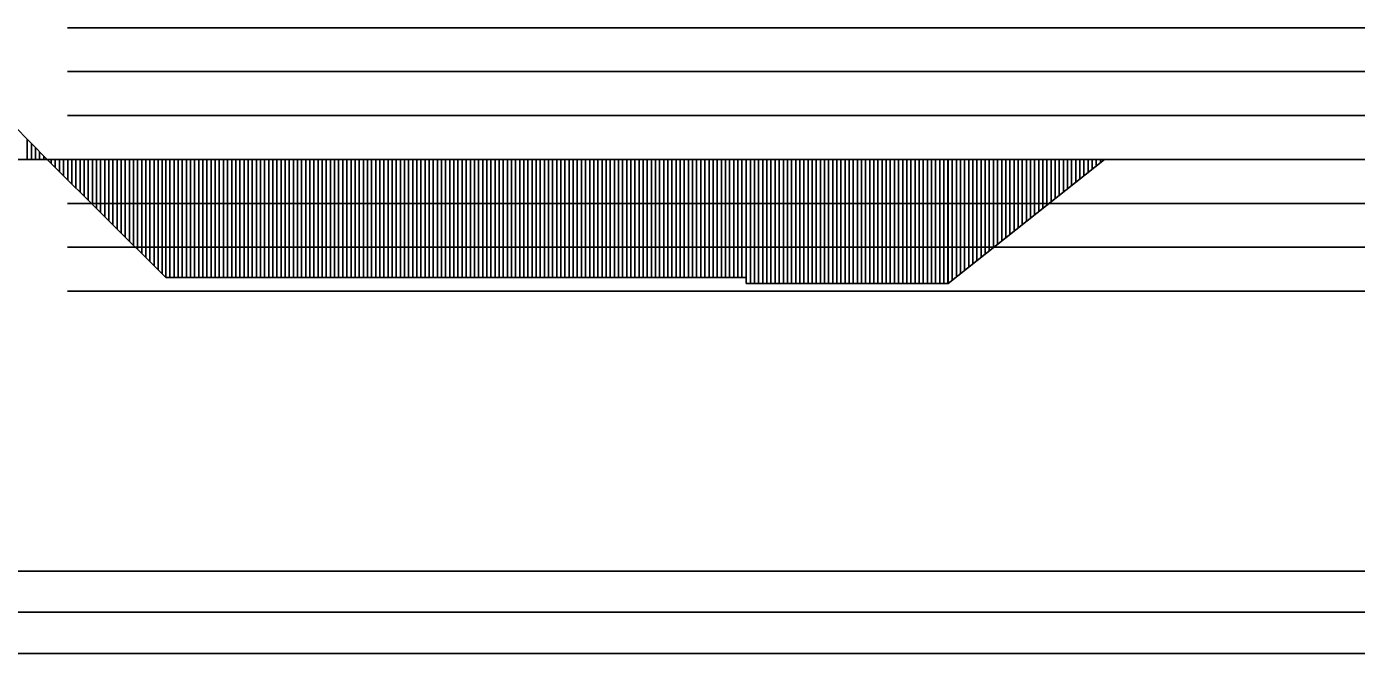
# Model space of a CAD drawing. Extents: x 2 to 10148, y 0 to 380.
# Drawn here: x 1999.5 to 2080.3, y 247 to 285.1 of the extents above; entities that cross this region are included whole.
import ezdxf

# ---------------------------------------------------------------- set-up
doc = ezdxf.new("R2010")
doc.units = 0
for name, color, linetype in [('POSUN_RASTR', 7, 'Continuous'), ('ZRYCHL_CARA', 7, 'Continuous'), ('ZRYCHL_RASTR', 7, 'Continuous')]:
    doc.layers.add(name, color=color, linetype=linetype)

msp = doc.modelspace()

# ---------------------------------------------------------------- linework, layer by layer
at = {"layer": 'POSUN_RASTR'}
for p, q in [((1996.498, 252), (2200.778, 252)), ((1996.523, 249.5), (2200.822, 249.5)), ((1996.574, 247), (2200.866, 247))]:
    msp.add_line(p, q, dxfattribs=at)
at = {"layer": 'ZRYCHL_CARA'}
for p, q in [((1992.809, 285.068), (2000.759, 277)), ((1999.556, 277), (1999.557, 278.219)), ((1999.806, 277), (1999.806, 277.967)), ((2000.056, 277), (2000.056, 277.714)), ((2000.306, 277), (2000.306, 277.459)), ((2000.556, 277), (2000.556, 277.204)), ((1850.83, 277), (2170.827, 277)), ((2000.759, 277), (2007.973, 269.839)), ((2001.009, 277), (2001.009, 276.752)), ((2001.259, 277), (2001.259, 276.504)), ((2001.509, 277), (2001.509, 276.256)), ((2001.759, 277), (2001.759, 276.007)), ((2002.009, 277), (2002.009, 275.759)), ((2002.259, 277), (2002.259, 275.511)), ((2002.509, 277), (2002.509, 275.263)), ((2002.759, 277), (2002.759, 275.015)), ((2003.009, 277), (2003.009, 274.767)), ((2003.259, 277), (2003.259, 274.519)), ((2003.509, 277), (2003.509, 274.27)), ((2003.759, 277), (2003.759, 274.022)), ((2004.009, 277), (2004.009, 273.774)), ((2004.259, 277), (2004.259, 273.526)), ((2004.509, 277), (2004.509, 273.278)), ((2004.759, 277), (2004.759, 273.03)), ((2005.009, 277), (2005.009, 272.782)), ((2005.259, 277), (2005.259, 272.533)), ((2005.509, 277), (2005.509, 272.285)), ((2005.759, 277), (2005.759, 272.037)), ((2006.009, 277), (2006.009, 271.789)), ((2006.259, 277), (2006.259, 271.541)), ((2006.509, 277), (2006.509, 271.293)), ((2006.759, 277), (2006.759, 271.045)), ((2007.009, 277), (2007.009, 270.796)), ((2007.259, 277), (2007.259, 270.548)), ((2007.509, 277), (2007.509, 270.3)), ((2007.759, 277), (2007.759, 270.052)), ((2007.973, 277), (2007.973, 269.839)), ((2008.223, 277), (2008.223, 269.839)), ((2008.473, 277), (2008.473, 269.839)), ((2008.723, 277), (2008.723, 269.839)), ((2008.973, 277), (2008.973, 269.839)), ((2009.223, 277), (2009.223, 269.839)), ((2009.473, 277), (2009.473, 269.839)), ((2009.723, 277), (2009.723, 269.839)), ((2009.973, 277), (2009.973, 269.839)), ((2010.223, 277), (2010.223, 269.839)), ((2010.473, 277), (2010.473, 269.839)), ((2010.723, 277), (2010.723, 269.839)), ((2010.973, 277), (2010.973, 269.839)), ((2011.223, 277), (2011.223, 269.839)), ((2011.473, 277), (2011.473, 269.839)), ((2011.723, 277), (2011.723, 269.839)), ((2011.973, 277), (2011.973, 269.839)), ((2012.223, 277), (2012.223, 269.839)), ((2012.473, 277), (2012.473, 269.839)), ((2012.723, 277), (2012.723, 269.839)), ((2012.973, 277), (2012.973, 269.839)), ((2013.223, 277), (2013.223, 269.839)), ((2013.473, 277), (2013.473, 269.839)), ((2013.723, 277), (2013.723, 269.839)), ((2013.973, 277), (2013.973, 269.839)), ((2014.223, 277), (2014.223, 269.839)), ((2014.473, 277), (2014.473, 269.839)), ((2014.723, 277), (2014.723, 269.839)), ((2014.973, 277), (2014.973, 269.839)), ((2015.223, 277), (2015.223, 269.839)), ((2015.473, 277), (2015.473, 269.839)), ((2015.723, 277), (2015.723, 269.839)), ((2015.973, 277), (2015.973, 269.839)), ((2016.223, 277), (2016.223, 269.839)), ((2016.473, 277), (2016.473, 269.839)), ((2016.723, 277), (2016.723, 269.839)), ((2016.973, 277), (2016.973, 269.839)), ((2017.223, 277), (2017.223, 269.839)), ((2017.473, 277), (2017.473, 269.839)), ((2017.723, 277), (2017.723, 269.839)), ((2017.973, 277), (2017.973, 269.839)), ((2018.223, 277), (2018.223, 269.839)), ((2018.473, 277), (2018.473, 269.839)), ((2018.723, 277), (2018.723, 269.839)), ((2018.973, 277), (2018.973, 269.839)), ((2019.223, 277), (2019.223, 269.839)), ((2019.473, 277), (2019.473, 269.839)), ((2019.723, 277), (2019.723, 269.839)), ((2019.973, 277), (2019.973, 269.839)), ((2020.223, 277), (2020.223, 269.839)), ((2020.473, 277), (2020.473, 269.839)), ((2020.723, 277), (2020.723, 269.839)), ((2020.973, 277), (2020.973, 269.839)), ((2021.223, 277), (2021.223, 269.839)), ((2021.473, 277), (2021.473, 269.839)), ((2021.723, 277), (2021.723, 269.839)), ((2021.973, 277), (2021.973, 269.839)), ((2022.223, 277), (2022.223, 269.839)), ((2022.473, 277), (2022.473, 269.839)), ((2022.723, 277), (2022.723, 269.839)), ((2022.973, 277), (2022.973, 269.839)), ((2023.223, 277), (2023.223, 269.839)), ((2023.473, 277), (2023.473, 269.839)), ((2023.723, 277), (2023.723, 269.839)), ((2023.973, 277), (2023.973, 269.839)), ((2024.223, 277), (2024.223, 269.839)), ((2024.473, 277), (2024.473, 269.839)), ((2024.723, 277), (2024.723, 269.839)), ((2024.973, 277), (2024.973, 269.839)), ((2025.223, 277), (2025.223, 269.839)), ((2025.473, 277), (2025.473, 269.839)), ((2025.723, 277), (2025.723, 269.839)), ((2025.973, 277), (2025.973, 269.839)), ((2026.223, 277), (2026.223, 269.839)), ((2026.473, 277), (2026.473, 269.839)), ((2026.723, 277), (2026.723, 269.839)), ((2026.973, 277), (2026.973, 269.839)), ((2027.223, 277), (2027.223, 269.839)), ((2027.473, 277), (2027.473, 269.839)), ((2027.723, 277), (2027.723, 269.839)), ((2027.973, 277), (2027.973, 269.839)), ((2028.223, 277), (2028.223, 269.839)), ((2028.473, 277), (2028.473, 269.839)), ((2028.723, 277), (2028.723, 269.839)), ((2028.973, 277), (2028.973, 269.839)), ((2029.223, 277), (2029.223, 269.839)), ((2029.473, 277), (2029.473, 269.839)), ((2029.723, 277), (2029.723, 269.839)), ((2029.973, 277), (2029.973, 269.839)), ((2030.223, 277), (2030.223, 269.839)), ((2030.473, 277), (2030.473, 269.839)), ((2030.723, 277), (2030.723, 269.839)), ((2030.973, 277), (2030.973, 269.839)), ((2031.223, 277), (2031.223, 269.839)), ((2031.473, 277), (2031.473, 269.839)), ((2031.723, 277), (2031.723, 269.839)), ((2031.973, 277), (2031.973, 269.839)), ((2032.223, 277), (2032.223, 269.839)), ((2032.473, 277), (2032.473, 269.839)), ((2032.723, 277), (2032.723, 269.839)), ((2032.973, 277), (2032.973, 269.839)), ((2033.223, 277), (2033.223, 269.839)), ((2033.473, 277), (2033.473, 269.839)), ((2033.723, 277), (2033.723, 269.839)), ((2033.973, 277), (2033.973, 269.839)), ((2034.223, 277), (2034.223, 269.839)), ((2034.473, 277), (2034.473, 269.839)), ((2034.723, 277), (2034.723, 269.839)), ((2034.973, 277), (2034.973, 269.839)), ((2035.223, 277), (2035.223, 269.839)), ((2035.473, 277), (2035.473, 269.839)), ((2035.723, 277), (2035.723, 269.839)), ((2035.973, 277), (2035.973, 269.839)), ((2036.223, 277), (2036.223, 269.839)), ((2036.473, 277), (2036.473, 269.839)), ((2036.723, 277), (2036.723, 269.839)), ((2036.973, 277), (2036.973, 269.839)), ((2037.223, 277), (2037.223, 269.839)), ((2037.473, 277), (2037.473, 269.839)), ((2037.723, 277), (2037.723, 269.839)), ((2037.973, 277), (2037.973, 269.839)), ((2038.223, 277), (2038.223, 269.839)), ((2038.473, 277), (2038.473, 269.839)), ((2038.723, 277), (2038.723, 269.839)), ((2038.973, 277), (2038.973, 269.839)), ((2039.223, 277), (2039.223, 269.839)), ((2039.473, 277), (2039.473, 269.839)), ((2039.723, 277), (2039.723, 269.839)), ((2039.973, 277), (2039.973, 269.839)), ((2040.223, 277), (2040.223, 269.839)), ((2040.473, 277), (2040.473, 269.839)), ((2040.723, 277), (2040.723, 269.839)), ((2040.973, 277), (2040.973, 269.839)), ((2041.223, 277), (2041.223, 269.839)), ((2041.473, 277), (2041.473, 269.839)), ((2041.723, 277), (2041.723, 269.839)), ((2041.973, 277), (2041.973, 269.839)), ((2042.223, 277), (2042.223, 269.839)), ((2042.473, 277), (2042.473, 269.839)), ((2042.723, 277), (2042.723, 269.839)), ((2042.973, 277), (2042.973, 269.839)), ((2043.223, 277), (2043.223, 269.839)), ((2043.239, 277), (2043.239, 269.457)), ((2043.489, 277), (2043.489, 269.457)), ((2043.739, 277), (2043.739, 269.457)), ((2043.989, 277), (2043.989, 269.457)), ((2044.239, 277), (2044.239, 269.457)), ((2044.489, 277), (2044.489, 269.457)), ((2044.739, 277), (2044.739, 269.457)), ((2044.989, 277), (2044.989, 269.457)), ((2045.239, 277), (2045.239, 269.457)), ((2045.489, 277), (2045.489, 269.457)), ((2045.739, 277), (2045.739, 269.457)), ((2045.989, 277), (2045.989, 269.457)), ((2046.239, 277), (2046.239, 269.457)), ((2046.489, 277), (2046.489, 269.457)), ((2046.739, 277), (2046.739, 269.457)), ((2046.989, 277), (2046.989, 269.457)), ((2047.239, 277), (2047.239, 269.457)), ((2047.489, 277), (2047.489, 269.457)), ((2047.739, 277), (2047.739, 269.457)), ((2047.989, 277), (2047.989, 269.457)), ((2048.239, 277), (2048.239, 269.457)), ((2048.489, 277), (2048.489, 269.457)), ((2048.739, 277), (2048.739, 269.457)), ((2048.989, 277), (2048.989, 269.457)), ((2049.239, 277), (2049.239, 269.457)), ((2049.489, 277), (2049.489, 269.457)), ((2049.739, 277), (2049.739, 269.457)), ((2049.989, 277), (2049.989, 269.457)), ((2050.239, 277), (2050.239, 269.457)), ((2050.489, 277), (2050.489, 269.457)), ((2050.739, 277), (2050.739, 269.457)), ((2050.989, 277), (2050.989, 269.457)), ((2051.239, 277), (2051.239, 269.457)), ((2051.489, 277), (2051.489, 269.457)), ((2051.739, 277), (2051.739, 269.457)), ((2051.989, 277), (2051.989, 269.457)), ((2052.239, 277), (2052.239, 269.457)), ((2052.489, 277), (2052.489, 269.457)), ((2052.739, 277), (2052.739, 269.457)), ((2052.989, 277), (2052.989, 269.457)), ((2053.239, 277), (2053.239, 269.457)), ((2053.489, 277), (2053.489, 269.457)), ((2053.739, 277), (2053.739, 269.457)), ((2053.989, 277), (2053.989, 269.457)), ((2054.239, 277), (2054.239, 269.457)), ((2054.489, 277), (2054.489, 269.457)), ((2054.739, 277), (2054.739, 269.457)), ((2054.989, 277), (2054.989, 269.457)), ((2055.239, 277), (2055.239, 269.457)), ((2055.489, 277), (2055.489, 269.457)), ((2055.504, 277), (2055.504, 269.457)), ((2055.504, 269.457), (2065.004, 277)), ((2055.754, 277), (2055.754, 269.656)), ((2056.004, 277), (2056.004, 269.854)), ((2056.254, 277), (2056.254, 270.053)), ((2056.504, 277), (2056.504, 270.251)), ((2056.754, 277), (2056.754, 270.45)), ((2057.004, 277), (2057.004, 270.648)), ((2057.254, 277), (2057.254, 270.847)), ((2057.504, 277), (2057.504, 271.045)), ((2057.754, 277), (2057.754, 271.244)), ((2058.004, 277), (2058.004, 271.442)), ((2058.254, 277), (2058.254, 271.641)), ((2058.504, 277), (2058.504, 271.839)), ((2058.754, 277), (2058.754, 272.038)), ((2059.004, 277), (2059.004, 272.236)), ((2059.254, 277), (2059.254, 272.435)), ((2059.504, 277), (2059.504, 272.633)), ((2059.754, 277), (2059.754, 272.832)), ((2060.004, 277), (2060.004, 273.03)), ((2060.254, 277), (2060.254, 273.229)), ((2060.504, 277), (2060.504, 273.427)), ((2060.754, 277), (2060.754, 273.626)), ((2061.004, 277), (2061.004, 273.824)), ((2061.254, 277), (2061.254, 274.023)), ((2061.504, 277), (2061.504, 274.221)), ((2061.754, 277), (2061.754, 274.42)), ((2062.004, 277), (2062.004, 274.618)), ((2062.254, 277), (2062.254, 274.817)), ((2062.504, 277), (2062.504, 275.015)), ((2062.754, 277), (2062.754, 275.214)), ((2063.004, 277), (2063.004, 275.412)), ((2063.254, 277), (2063.254, 275.611)), ((2063.504, 277), (2063.504, 275.809)), ((2063.754, 277), (2063.754, 276.008)), ((2064.004, 277), (2064.004, 276.206)), ((2064.254, 277), (2064.254, 276.405)), ((2064.504, 277), (2064.504, 276.603)), ((2064.754, 277), (2064.754, 276.802)), ((2007.973, 269.839), (2043.239, 269.839)), ((2043.239, 269.839), (2043.239, 269.457)), ((2043.239, 269.457), (2055.504, 269.457))]:
    msp.add_line(p, q, dxfattribs=at)
at = {"layer": 'ZRYCHL_RASTR'}
for p, q in [((2002, 285), (2251.222, 285)), ((2002, 282.333), (2251.486, 282.333)), ((2002, 279.667), (2250.899, 279.667)), ((2002, 274.333), (2198.791, 274.333)), ((2002, 271.667), (2198.791, 271.667)), ((2002, 269), (2198.835, 269))]:
    msp.add_line(p, q, dxfattribs=at)

doc.saveas('drawing.dxf')
